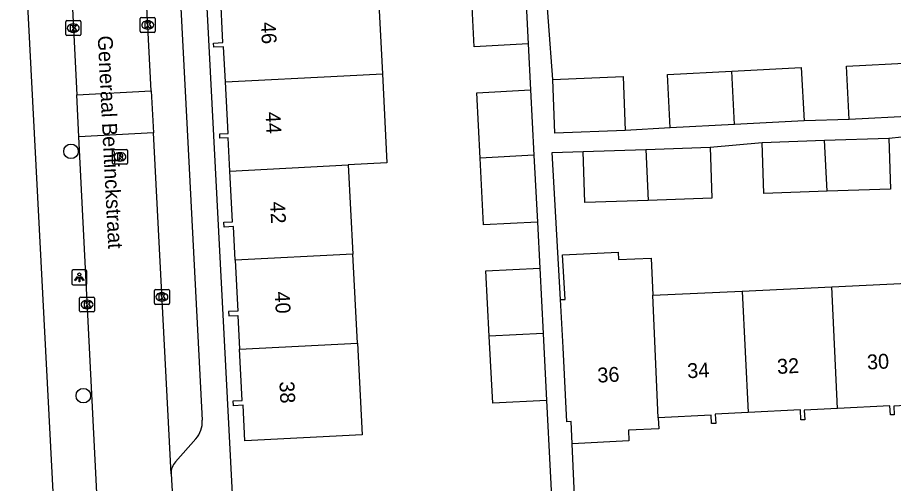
# Model space of a CAD drawing. Extents: x 161084 to 161928, y 385355 to 386522.
# Drawn here: x 161679.8 to 161738.6, y 386201.2 to 386232.6 of the extents above; entities that cross this region are included whole.
import ezdxf

# ---------------------------------------------------------------- set-up
doc = ezdxf.new("R2010")
doc.units = 0
for name, color, linetype in [('IMGEO_Boom', 7, 'Continuous'), ('IMGEO_Kolk', 7, 'Continuous'), ('IMGEO_Lichtpunt', 7, 'Continuous'), ('IMGEO_Openbare_ruimte_label', 7, 'Continuous'), ('IMGEO_Pand', 7, 'Continuous'), ('IMGEO_Pand_nummerreeks', 7, 'Continuous'), ('IMGEO_Rijbaan_lokaal_open', 7, 'Continuous'), ('IMGEO_Rioolput', 7, 'Continuous'), ('IMGEO_Voetpad_open', 7, 'Continuous')]:
    doc.layers.add(name, color=color, linetype=linetype)

msp = doc.modelspace()

# ---------------------------------------------------------------- linework, layer by layer
at = {"layer": 'IMGEO_Boom'}
for centre in [(161683.346, 386223.578), (161684.175, 386207.149)]:
    msp.add_circle(centre, 0.489, dxfattribs=at)
at = {"layer": 'IMGEO_Kolk'}
for p, q in [((161682.997, 386231.44), (161682.997, 386232.292)), ((161683.072, 386232.366), (161683.924, 386232.366)), ((161683.998, 386232.292), (161683.998, 386231.44)), ((161688.006, 386231.65), (161688.006, 386232.502)), ((161688.081, 386232.576), (161688.933, 386232.576)), ((161688.494, 386232.356), (161688.519, 386232.356)), ((161689.007, 386232.502), (161689.007, 386231.65)), ((161683.485, 386232.146), (161683.51, 386232.146)), ((161688.517, 386231.796), (161688.492, 386231.796)), ((161683.924, 386231.366), (161683.072, 386231.366)), ((161683.508, 386231.586), (161683.483, 386231.586)), ((161688.933, 386231.576), (161688.081, 386231.576)), ((161688.956, 386213.36), (161688.956, 386214.212)), ((161689.031, 386214.286), (161689.883, 386214.286)), ((161689.444, 386214.066), (161689.469, 386214.066)), ((161689.957, 386214.212), (161689.957, 386213.36)), ((161683.927, 386212.855), (161683.927, 386213.707)), ((161684.002, 386213.781), (161684.854, 386213.781)), ((161684.415, 386213.561), (161684.44, 386213.561)), ((161684.928, 386213.707), (161684.928, 386212.855)), ((161689.467, 386213.506), (161689.442, 386213.506)), ((161684.438, 386213.001), (161684.413, 386213.001)), ((161689.883, 386213.286), (161689.031, 386213.286)), ((161684.854, 386212.781), (161684.002, 386212.781))]:
    msp.add_line(p, q, dxfattribs=at)
for points in [[(161682.997, 386231.44), (161682.997, 386232.292)], [(161683.072, 386232.366), (161683.924, 386232.366)], [(161683.998, 386232.292), (161683.998, 386231.44)], [(161688.006, 386231.65), (161688.006, 386232.502)], [(161688.081, 386232.576), (161688.933, 386232.576)], [(161689.007, 386232.502), (161689.007, 386231.65)], [(161683.318, 386232.066), (161683.441, 386232.066), (161683.441, 386231.915), (161683.571, 386232.066), (161683.735, 386232.066), (161683.589, 386231.915), (161683.742, 386231.666), (161683.59, 386231.666), (161683.505, 386231.83), (161683.441, 386231.763), (161683.441, 386231.666), (161683.318, 386231.666), (161683.318, 386232.066)], [(161688.327, 386232.276), (161688.45, 386232.276), (161688.45, 386232.125), (161688.58, 386232.276), (161688.744, 386232.276), (161688.598, 386232.125), (161688.751, 386231.876), (161688.599, 386231.876), (161688.514, 386232.04), (161688.45, 386231.973), (161688.45, 386231.876), (161688.327, 386231.876), (161688.327, 386232.276)], [(161683.924, 386231.366), (161683.072, 386231.366)], [(161688.933, 386231.576), (161688.081, 386231.576)], [(161688.956, 386213.36), (161688.956, 386214.212)], [(161689.031, 386214.286), (161689.883, 386214.286)], [(161689.957, 386214.212), (161689.957, 386213.36)], [(161683.927, 386212.855), (161683.927, 386213.707)], [(161684.002, 386213.781), (161684.854, 386213.781)], [(161684.248, 386213.481), (161684.371, 386213.481), (161684.371, 386213.33), (161684.501, 386213.481), (161684.665, 386213.481), (161684.519, 386213.33), (161684.672, 386213.081), (161684.52, 386213.081), (161684.435, 386213.245), (161684.371, 386213.178), (161684.371, 386213.081), (161684.248, 386213.081), (161684.248, 386213.481)], [(161684.928, 386213.707), (161684.928, 386212.855)], [(161689.277, 386213.986), (161689.4, 386213.986), (161689.4, 386213.835), (161689.53, 386213.986), (161689.694, 386213.986), (161689.548, 386213.835), (161689.701, 386213.586), (161689.549, 386213.586), (161689.464, 386213.75), (161689.4, 386213.683), (161689.4, 386213.586), (161689.277, 386213.586), (161689.277, 386213.986)], [(161689.883, 386213.286), (161689.031, 386213.286)], [(161684.854, 386212.781), (161684.002, 386212.781)]]:
    msp.add_lwpolyline(points, dxfattribs=at)
for centre, start, end in [((161683.074, 386232.29), 91.55205, 178.44795), ((161683.074, 386232.29), 91.55205, 178.44795), ((161683.922, 386232.29), 1.55205, 88.44795), ((161683.922, 386232.29), 1.55205, 88.44795), ((161688.083, 386232.5), 91.55205, 178.44795), ((161688.083, 386232.5), 91.55205, 178.44795), ((161688.931, 386232.5), 1.55205, 88.44795), ((161688.931, 386232.5), 1.55205, 88.44795), ((161683.074, 386231.442), 181.55205, 268.44795), ((161683.074, 386231.442), 181.55205, 268.44795), ((161683.922, 386231.442), 271.55205, 358.44795), ((161683.922, 386231.442), 271.55205, 358.44795), ((161688.083, 386231.652), 181.55205, 268.44795), ((161688.083, 386231.652), 181.55205, 268.44795), ((161688.931, 386231.652), 271.55205, 358.44795), ((161688.931, 386231.652), 271.55205, 358.44795), ((161689.033, 386214.21), 91.55205, 178.44795), ((161689.033, 386214.21), 91.55205, 178.44795), ((161689.881, 386214.21), 1.55205, 88.44795), ((161689.881, 386214.21), 1.55205, 88.44795), ((161684.004, 386213.705), 91.55205, 178.44795), ((161684.004, 386213.705), 91.55205, 178.44795), ((161684.852, 386213.705), 1.55205, 88.44795), ((161684.852, 386213.705), 1.55205, 88.44795), ((161684.004, 386212.857), 181.55205, 268.44795), ((161684.004, 386212.857), 181.55205, 268.44795), ((161684.852, 386212.857), 271.55205, 358.44795), ((161684.852, 386212.857), 271.55205, 358.44795), ((161689.033, 386213.362), 181.55205, 268.44795), ((161689.033, 386213.362), 181.55205, 268.44795), ((161689.881, 386213.362), 271.55205, 358.44795), ((161689.881, 386213.362), 271.55205, 358.44795)]:
    msp.add_arc(centre, 0.0765, start, end, dxfattribs=at)
for centre, major_axis, ratio, start_param, end_param in [((161688.493, 386232.076), (-0.387, 0.002), 0.722429, 4.712389, 7.853982), ((161688.518, 386232.076), (-0.39, 0.002), 0.717154, 1.570796, 4.712389), ((161683.484, 386231.866), (-0.387, 0.002), 0.722429, 4.712389, 7.853982), ((161683.509, 386231.866), (-0.39, 0.002), 0.717154, 1.570796, 4.712389), ((161689.443, 386213.786), (-0.387, 0.002), 0.722429, 4.712389, 7.853982), ((161689.468, 386213.786), (-0.39, 0.002), 0.717154, 1.570796, 4.712389), ((161684.414, 386213.281), (-0.387, 0.002), 0.722429, 4.712389, 7.853982), ((161684.439, 386213.281), (-0.39, 0.002), 0.717154, 1.570796, 4.712389)]:
    msp.add_ellipse(centre, major_axis=major_axis, ratio=ratio, start_param=start_param, end_param=end_param, dxfattribs=at)
at = {"layer": 'IMGEO_Lichtpunt'}
for p, q in [((161683.409, 386215.505), (161683.409, 386214.698)), ((161683.409, 386215.505), (161683.409, 386214.698)), ((161684.311, 386215.6), (161683.503, 386215.6)), ((161684.311, 386215.6), (161683.503, 386215.6)), ((161684.405, 386214.698), (161684.405, 386215.505)), ((161684.405, 386214.698), (161684.405, 386215.505)), ((161683.503, 386214.604), (161684.311, 386214.604)), ((161683.503, 386214.604), (161684.311, 386214.604))]:
    msp.add_line(p, q, dxfattribs=at)
for points in [[(161683.783, 386215.169), (161683.822, 386215.141), (161683.634, 386214.879), (161683.596, 386214.906), (161683.783, 386215.169)], [(161683.885, 386215.121), (161683.932, 386215.121), (161683.932, 386214.799), (161683.885, 386214.799), (161683.885, 386215.121)], [(161683.995, 386215.141), (161684.033, 386215.168), (161684.22, 386214.906), (161684.181, 386214.878), (161683.995, 386215.141)]]:
    msp.add_lwpolyline(points, dxfattribs=at)
msp.add_circle((161683.908, 386215.303), 0.0994, dxfattribs=at)
for centre, start, end in [((161683.503, 386215.505), 90, 180), ((161683.503, 386215.505), 90, 180), ((161684.311, 386215.505), 0, 90), ((161684.311, 386215.505), 0, 90), ((161683.503, 386214.698), 180, 270), ((161683.503, 386214.698), 180, 270), ((161684.311, 386214.698), 270, 0), ((161684.311, 386214.698), 270, 360)]:
    msp.add_arc(centre, 0.0946, start, end, dxfattribs=at)
at = {"layer": 'IMGEO_Pand'}
for points in [[(161713.844, 386235.294), (161714.076, 386230.8)], [(161701.368, 386234.65), (161703.965, 386234.784), (161704.274, 386228.792)], [(161714.076, 386230.8), (161710.456, 386230.613), (161710.224, 386235.107)], [(161693.723, 386228.247), (161693.601, 386230.616), (161692.942, 386230.582), (161692.928, 386230.856), (161693.56, 386230.888), (161693.388, 386234.238)], [(161735.651, 386225.728), (161735.465, 386229.306), (161739.795, 386229.531)], [(161693.723, 386228.247), (161701.677, 386228.658), (161704.274, 386228.792)], [(161704.274, 386228.792), (161704.584, 386222.8), (161701.987, 386222.666)], [(161723.625, 386225.165), (161723.439, 386228.743), (161727.77, 386228.968)], [(161727.77, 386228.968), (161732.433, 386229.21), (161732.618, 386225.631)], [(161727.952, 386225.389), (161727.77, 386228.968)], [(161694.023, 386222.254), (161693.908, 386224.482), (161693.359, 386224.453), (161693.344, 386224.755), (161693.902, 386224.784), (161693.723, 386228.247)], [(161715.729, 386228.417), (161720.459, 386228.603), (161720.602, 386224.986)], [(161720.602, 386224.986), (161715.871, 386224.799), (161715.729, 386228.417)], [(161710.843, 386223.124), (161710.617, 386227.518), (161714.237, 386227.705)], [(161714.237, 386227.705), (161714.463, 386223.311)], [(161739.977, 386225.952), (161735.651, 386225.728)], [(161727.952, 386225.389), (161723.625, 386225.165)], [(161732.618, 386225.631), (161727.952, 386225.389)], [(161729.797, 386224.182), (161733.997, 386224.32)], [(161734.164, 386220.892), (161729.909, 386220.752), (161729.797, 386224.182)], [(161733.997, 386224.32), (161738.324, 386224.462)], [(161734.164, 386220.892), (161733.997, 386224.32)], [(161738.324, 386224.462), (161738.436, 386221.032), (161734.164, 386220.892)], [(161717.779, 386223.57), (161721.977, 386223.708)], [(161722.145, 386220.28), (161717.891, 386220.14), (161717.779, 386223.57)], [(161721.977, 386223.708), (161726.306, 386223.85)], [(161721.977, 386223.708), (161722.145, 386220.28)], [(161726.306, 386223.85), (161726.418, 386220.42), (161722.145, 386220.28)], [(161714.463, 386223.311), (161710.843, 386223.124)], [(161714.695, 386218.816), (161711.075, 386218.629), (161710.843, 386223.124)], [(161714.463, 386223.311), (161714.695, 386218.816)], [(161694.023, 386222.254), (161701.987, 386222.666)], [(161701.987, 386222.666), (161702.296, 386216.673)], [(161694.375, 386216.264), (161694.259, 386218.52), (161693.633, 386218.488), (161693.617, 386218.807), (161694.199, 386218.837), (161694.023, 386222.254)], [(161702.296, 386216.673), (161694.375, 386216.264)], [(161702.606, 386210.681), (161702.296, 386216.673)], [(161716.255, 386213.612), (161716.555, 386213.626), (161716.386, 386216.621), (161720.122, 386216.796), (161720.146, 386216.299), (161722.334, 386216.406), (161722.456, 386213.903)], [(161694.375, 386216.264), (161694.552, 386212.84), (161693.94, 386212.809), (161693.955, 386212.517), (161694.559, 386212.549), (161694.676, 386210.271)], [(161711.462, 386211.139), (161711.236, 386215.533), (161714.856, 386215.72)], [(161714.856, 386215.72), (161715.082, 386211.326)], [(161734.477, 386214.468), (161740.485, 386214.75)], [(161722.456, 386213.903), (161728.467, 386214.186)], [(161728.467, 386214.186), (161734.477, 386214.468)], [(161728.467, 386214.186), (161728.865, 386206.015)], [(161734.876, 386206.279), (161734.477, 386214.468)], [(161717.032, 386203.915), (161716.956, 386205.413), (161716.676, 386205.399), (161716.42, 386210.393), (161716.255, 386213.612)], [(161722.81, 386205.665), (161722.456, 386213.903)], [(161715.082, 386211.326), (161711.462, 386211.139)], [(161715.314, 386206.831), (161711.694, 386206.644), (161711.462, 386211.139)], [(161715.082, 386211.326), (161715.314, 386206.831)], [(161702.606, 386210.681), (161702.924, 386204.524), (161695.034, 386204.117), (161694.91, 386206.506), (161694.273, 386206.474), (161694.257, 386206.794), (161694.854, 386206.824), (161694.676, 386210.271)], [(161694.676, 386210.271), (161702.606, 386210.681)], [(161740.885, 386206.568), (161738.648, 386206.453), (161738.678, 386205.87), (161738.419, 386205.857), (161738.388, 386206.459), (161734.876, 386206.279)], [(161728.865, 386206.015), (161726.652, 386205.902), (161726.683, 386205.289), (161726.396, 386205.284), (161726.366, 386205.847), (161722.81, 386205.665)], [(161734.876, 386206.279), (161732.634, 386206.164), (161732.667, 386205.527), (161732.41, 386205.514), (161732.375, 386206.195), (161728.865, 386206.015)], [(161722.81, 386205.665), (161722.848, 386204.924), (161720.811, 386204.82), (161720.847, 386204.111), (161717.032, 386203.915)]]:
    msp.add_lwpolyline(points, dxfattribs=at)
at = {"layer": 'IMGEO_Rijbaan_lokaal_open'}
for points in [[(161682.723, 386247.459), (161683.736, 386227.388)], [(161688.735, 386227.64), (161687.745, 386246.7)], [(161683.736, 386227.388), (161688.735, 386227.64)], [(161688.735, 386227.64), (161688.882, 386224.815)], [(161683.879, 386224.562), (161683.736, 386227.388)], [(161688.882, 386224.815), (161683.879, 386224.562)], [(161690.074, 386201.887), (161688.882, 386224.815)], [(161685.379, 386194.852), (161683.879, 386224.562)], [(161690.074, 386201.887), (161690.26, 386198.752)]]:
    msp.add_lwpolyline(points, dxfattribs=at)
at = {"layer": 'IMGEO_Rioolput'}
for p, q in [((161686.139, 386222.781), (161686.139, 386223.633)), ((161686.214, 386223.707), (161687.066, 386223.707)), ((161686.627, 386223.487), (161686.652, 386223.487)), ((161687.14, 386223.633), (161687.14, 386222.781)), ((161686.65, 386222.927), (161686.625, 386222.927)), ((161687.066, 386222.707), (161686.214, 386222.707))]:
    msp.add_line(p, q, dxfattribs=at)
for points in [[(161686.139, 386222.781), (161686.139, 386223.633)], [(161686.214, 386223.707), (161687.066, 386223.707)], [(161687.14, 386223.633), (161687.14, 386222.781)], [(161686.728, 386223.405), (161686.476, 386223.407), (161686.476, 386223.007)], [(161686.476, 386223.007), (161686.6, 386223.007), (161686.6, 386223.169), (161686.611, 386223.169)], [(161686.654, 386223.326), (161686.6, 386223.326), (161686.6, 386223.245)], [(161686.6, 386223.245), (161686.652, 386223.245)], [(161686.658, 386223.14), (161686.729, 386223.007), (161686.869, 386223.007), (161686.804, 386223.133)], [(161687.066, 386222.707), (161686.214, 386222.707)]]:
    msp.add_lwpolyline(points, dxfattribs=at)
for centre, radius, start, end in [((161686.216, 386223.631), 0.0765, 91.55205, 178.44795), ((161686.216, 386223.631), 0.0765, 91.55205, 178.44795), ((161687.064, 386223.631), 0.0765, 1.55205, 88.44795), ((161687.064, 386223.631), 0.0765, 1.55205, 88.44795), ((161686.61, 386223.116), 0.0533, 26.02933, 88.69889), ((161686.636, 386223.434), 0.19, 274.7715, 282.96867), ((161686.66, 386223.23), 0.0964, 77.00612, 93.18647), ((161686.674, 386223.287), 0.0378, 276.66336, 79.67722), ((161686.727, 386223.295), 0.109, 350.36119, 89.41601), ((161686.725, 386223.295), 0.112, 277.58423, 350.98172), ((161686.709, 386223.08), 0.108, 29.51342, 73.79051), ((161686.216, 386222.783), 0.0765, 181.55205, 268.44795), ((161686.216, 386222.783), 0.0765, 181.55205, 268.44795), ((161687.064, 386222.783), 0.0765, 271.55205, 358.44795), ((161687.064, 386222.783), 0.0765, 271.55205, 358.44795)]:
    msp.add_arc(centre, radius, start, end, dxfattribs=at)
for centre, major_axis, ratio, start_param, end_param in [((161686.626, 386223.207), (-0.387, 0.002), 0.722429, 4.712389, 7.853982), ((161686.651, 386223.207), (-0.39, 0.002), 0.717154, 1.570796, 4.712389)]:
    msp.add_ellipse(centre, major_axis=major_axis, ratio=ratio, start_param=start_param, end_param=end_param, dxfattribs=at)
at = {"layer": 'IMGEO_Voetpad_open'}
for points in [[(161694.26, 386199.24), (161691.746, 386247.892)], [(161683.236, 386179.584), (161679.752, 386246.768)], [(161690.189, 386243.546), (161691.13, 386225.48), (161692.167, 386205.494)], [(161715.729, 386228.417), (161715.148, 386236.24)], [(161714.076, 386230.8), (161714.237, 386227.705)], [(161735.651, 386225.728), (161732.618, 386225.631)], [(161723.625, 386225.165), (161720.602, 386224.986)], [(161738.324, 386224.462), (161741.812, 386224.826)], [(161726.306, 386223.85), (161729.797, 386224.182)], [(161716.255, 386213.612), (161715.699, 386223.495), (161717.779, 386223.57)], [(161714.695, 386218.816), (161714.856, 386215.72)], [(161715.314, 386206.831), (161715.809, 386197.332)], [(161691.732, 386204.246), (161690.374, 386202.706)], [(161717.32, 386197.409), (161717.032, 386203.915)]]:
    msp.add_lwpolyline(points, dxfattribs=at)
for centre, radius, start, end in [((161690.423, 386205.402), 1.747, 318.55357, 3.01364), ((161691.26, 386201.917), 1.187, 138.31983, 181.44457)]:
    msp.add_arc(centre, radius, start, end, dxfattribs=at)

# ---------------------------------------------------------------- texts
at = {"layer": 'IMGEO_Openbare_ruimte_label'}
msp.add_text('Generaal Bentinckstraat', height=1, rotation=272.86527, dxfattribs=at).set_placement((161685.138, 386231.337))
at = {"layer": 'IMGEO_Pand_nummerreeks'}
for s, rotation, p in [('46', 272.95625, (161696.104, 386232.253)), ('44', 272.95625, (161696.416, 386226.213)), ('42', 272.95702, (161696.728, 386220.176)), ('40', 272.95625, (161697.04, 386214.13)), ('30', 2.79006, (161736.871, 386208.907)), ('34', 2.79006, (161724.788, 386208.318)), ('32', 2.79006, (161730.825, 386208.611)), ('36', 2.7903, (161718.748, 386208.024)), ('38', 272.95702, (161697.352, 386208.09))]:
    msp.add_text(s, height=1, rotation=rotation, dxfattribs=at).set_placement(p)

doc.saveas('drawing.dxf')
